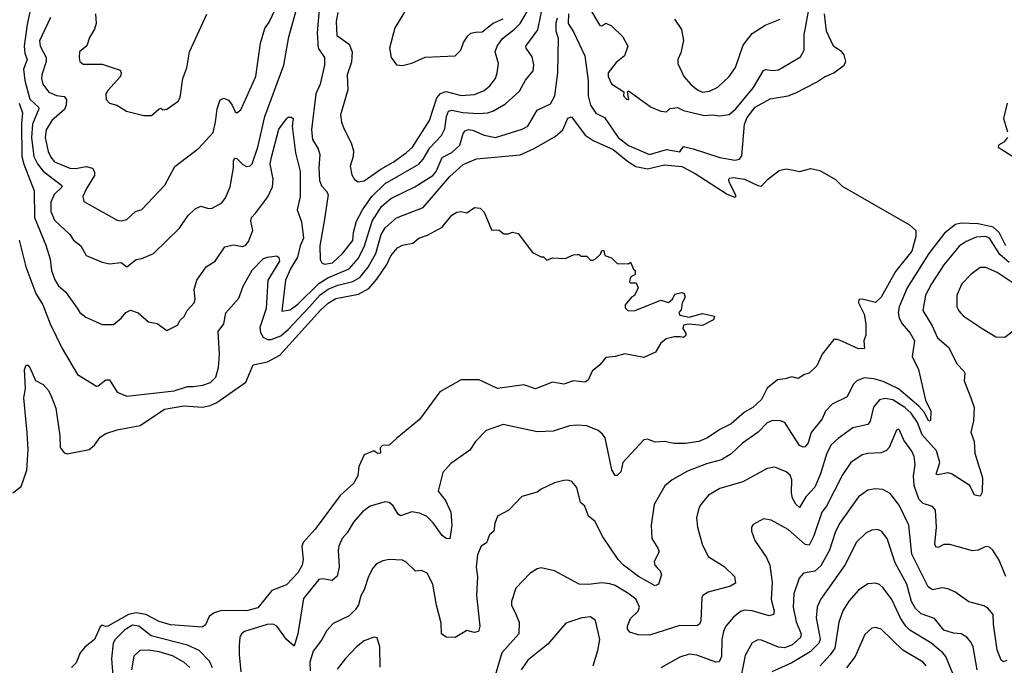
# Model space of a CAD drawing. Extents: x 1678431 to 1860718, y 384618 to 522882.
# Tile 310 of 473: x 1763052 to 1768232, y 489499 to 492895. Entities that reach past the tile are written whole.
import ezdxf

# ---------------------------------------------------------------- set-up
doc = ezdxf.new("R2010")
doc.units = 0

msp = doc.modelspace()

# ---------------------------------------------------------------- linework, layer by layer
at = {"layer": '0CON10XD'}
for points in [[(1764629.9, 492970.1), (1764617.3, 492825), (1764622.9, 492745), (1764655.2, 492695.2), (1764656.2, 492655), (1764632.6, 492555), (1764609.8, 492505), (1764586.3, 492315), (1764593.1, 492265), (1764621.8, 492215), (1764631.6, 492185), (1764625.3, 492115), (1764628.6, 492048.6), (1764639.9, 492019.9), (1764664.7, 491994.7), (1764674.5, 491975), (1764655.4, 491845), (1764630.8, 491705), (1764632.6, 491632.6), (1764641.4, 491615), (1764655, 491608.9), (1764697.5, 491615), (1764749.7, 491665), (1764805, 491733.9), (1764808.1, 491775), (1764824.2, 491835), (1764854.7, 491895), (1764905, 491964.7), (1764975, 492033), (1765151.8, 492135), (1765175, 492161.2), (1765210.1, 492219.9), (1765270.6, 492285), (1765288.9, 492321.1), (1765296.7, 492385), (1765307.2, 492412.8), (1765325, 492418.1), (1765383.5, 492406.5), (1765465, 492401.2), (1765514.6, 492404.6), (1765545, 492414.7), (1765607.1, 492452.9), (1765681.5, 492518.5), (1765713.7, 492576.3), (1765753.3, 492625), (1765757.2, 492657.2), (1765748.9, 492698.9), (1765715.8, 492745), (1765714.4, 492755), (1765777.8, 492842.2), (1765809.7, 492995)], [(1766044.4, 492964.4), (1766105, 492863.3), (1766115, 492862.5), (1766135, 492876.7), (1766165, 492862), (1766225.8, 492805), (1766250.8, 492755), (1766234.4, 492705), (1766190.7, 492669.3), (1766148.1, 492615), (1766147.5, 492595), (1766165, 492557.5), (1766230, 492515), (1766228.8, 492495), (1766245, 492476.7), (1766257.5, 492475), (1766250, 492515), (1766255, 492520), (1766375, 492434.3), (1766425, 492413.8), (1766455, 492410), (1766472.3, 492427.7), (1766513.6, 492433.6), (1766545, 492417.5), (1766655, 492390), (1766695, 492394.4), (1766735, 492388.8), (1766785, 492395.4), (1766819.5, 492425), (1766912.4, 492537.6), (1766965, 492628.1), (1766975, 492633.3), (1767015, 492627.5), (1767045, 492630.4), (1767103.9, 492666.1), (1767160.7, 492699.3), (1767179.2, 492735), (1767179.3, 492815), (1767213.2, 492995)], [(1763111.6, 492968.4), (1763090.7, 492869.3), (1763075.8, 492755.8), (1763077.9, 492717.9), (1763090.8, 492685), (1763072, 492635), (1763078.7, 492575), (1763105, 492476.4), (1763150, 492435), (1763153.1, 492425), (1763119.3, 492345), (1763114.5, 492275), (1763126.7, 492175), (1763145.8, 492135.8), (1763175, 492097.9), (1763272.2, 492025), (1763274.5, 492015), (1763232.6, 491975), (1763216, 491935), (1763216.1, 491885), (1763235, 491840.9), (1763315.5, 491765), (1763335, 491734.4), (1763374.2, 491705), (1763402, 491655), (1763485, 491620), (1763525, 491610.6), (1763585, 491618.1), (1763615, 491594.4), (1763665, 491632.5), (1763695, 491638.1), (1763755, 491664.2), (1763892.6, 491797.4), (1763936.6, 491863.4), (1763975, 491900), (1764005, 491914.2), (1764045, 491902), (1764065, 491902.5), (1764115, 491932), (1764135, 491958), (1764159.8, 492015), (1764176.1, 492115), (1764176.4, 492153.6), (1764183.7, 492166.3), (1764195, 492163.8), (1764225, 492133.2), (1764245, 492121.8), (1764264.6, 492125.4), (1764275, 492137.1), (1764304.3, 492225), (1764342.2, 492385), (1764441.8, 492655), (1764468.4, 492805), (1764505, 492936.7)], [(1763213.5, 492906.5), (1763156.5, 492783.5), (1763159.4, 492755), (1763191, 492695), (1763190.5, 492675), (1763168.2, 492605), (1763166.5, 492585), (1763174.1, 492555), (1763205, 492513.3), (1763245, 492495.9), (1763285, 492491.5), (1763297.3, 492475), (1763296.2, 492445), (1763288.1, 492421.9), (1763220.2, 492365), (1763191.8, 492315), (1763185.6, 492275), (1763201.2, 492201.2), (1763215, 492171.5), (1763235, 492147.7), (1763315, 492113.5), (1763345, 492111.2), (1763401.9, 492121.9), (1763435, 492113.8), (1763445.8, 492095), (1763444.4, 492075), (1763403.3, 492006.7), (1763383.5, 491965), (1763388.5, 491938.5), (1763565, 491840), (1763585, 491836.9), (1763615, 491844.3), (1763660.8, 491885), (1763695, 491895.8), (1763815.3, 492024.7), (1763868.3, 492121.7), (1763995, 492218.6), (1764068.8, 492301.2), (1764082.2, 492355), (1764090, 492425), (1764106.5, 492473.5), (1764125, 492481.8), (1764151.1, 492471.1), (1764170.4, 492445), (1764185, 492410.8), (1764194.6, 492404.6), (1764215, 492420.8), (1764294.5, 492595), (1764319.5, 492770.5), (1764341.1, 492848.9), (1764365, 492881.9), (1764417.7, 492992.3)], [(1764725, 492932), (1764716.9, 492885), (1764721.2, 492811.2), (1764785.9, 492765.9), (1764801.8, 492725), (1764798.1, 492671.9), (1764774.5, 492605), (1764778.8, 492525), (1764739.4, 492395), (1764744.4, 492355), (1764757.7, 492322.3), (1764796.3, 492246.4), (1764808.2, 492205), (1764806.5, 492175), (1764790.5, 492125), (1764798.8, 492078.8), (1764814, 492054), (1764832.1, 492042.1), (1764865, 492047.9), (1764951.1, 492108.9), (1765016.1, 492145), (1765085.7, 492194.3), (1765118.1, 492225), (1765208.3, 492365), (1765246.3, 492483.7), (1765265, 492506.7), (1765295, 492517.2), (1765375, 492496.3), (1765445, 492500.7), (1765495, 492522.2), (1765525, 492546.4), (1765554.6, 492585), (1765563.1, 492615), (1765571.5, 492665), (1765553.9, 492725), (1765564.1, 492755), (1765591.5, 492795), (1765656, 492844), (1765685, 492874.6), (1765733, 492955)], [(1763048.4, 492455), (1763067.2, 492405), (1763061, 492349), (1763063.5, 492175), (1763073.3, 492135), (1763127.5, 491995), (1763128.8, 491855), (1763188.5, 491708.5), (1763211.4, 491635), (1763219.3, 491575), (1763236.3, 491526.3), (1763255.5, 491495), (1763293.5, 491463.5), (1763353.3, 491376.7), (1763368, 491355), (1763399.1, 491329.1), (1763485, 491291.4), (1763545, 491290.6), (1763586.1, 491323.9), (1763610, 491355), (1763635, 491366.5), (1763675, 491352), (1763730, 491305), (1763775, 491296.7), (1763825, 491260), (1763881.4, 491288.6), (1763896.3, 491313.7), (1763917.3, 491332.7), (1763933.3, 491365), (1763969.5, 491405), (1763974.4, 491425), (1763970.5, 491475), (1763984.5, 491525), (1764033.1, 491595), (1764080, 491625), (1764130.9, 491699.1), (1764175, 491710), (1764225, 491701.4), (1764241.1, 491708.9), (1764255, 491727.5), (1764278.7, 491785), (1764267.1, 491835), (1764271.1, 491855), (1764295, 491878.5), (1764356.7, 491963.3), (1764381.9, 492015), (1764384.7, 492055), (1764370.2, 492135), (1764375.3, 492165), (1764415, 492318.1), (1764455, 492373.3), (1764465, 492382.5), (1764481.7, 492381.7), (1764490, 492375), (1764485.6, 492334.4), (1764503.3, 492195), (1764526.7, 492096.7), (1764527.5, 491965), (1764511.3, 491895), (1764535, 491831.2), (1764545.7, 491745), (1764526.6, 491705), (1764513.6, 491645), (1764476, 491584), (1764451.1, 491525), (1764430.7, 491360.7), (1764475, 491367.7), (1764515, 491398.9), (1764625, 491507.1), (1764672.6, 491537.4), (1764721.8, 491558.2), (1764785, 491583.8), (1764835, 491640), (1764865.9, 491705), (1764905.6, 491835), (1764955, 491912.6), (1765005, 491954.7), (1765131.1, 492015), (1765225.1, 492074.9), (1765243.3, 492096.7), (1765275, 492170.4), (1765325, 492196.2), (1765367.8, 492235), (1765385, 492296), (1765395, 492310.5), (1765413.5, 492316.5), (1765435, 492313.6), (1765495, 492286.8), (1765555, 492274.6), (1765695, 492318.5), (1765724.6, 492335.4), (1765775, 492419.1), (1765845, 492451.9), (1765867.3, 492495), (1765883.8, 492615), (1765886.2, 492795), (1765874.7, 492835), (1765875, 492877.5), (1765882.2, 492905)], [(1763450.9, 492925), (1763454.3, 492875), (1763445.8, 492844.2), (1763418.3, 492801.7), (1763405, 492756.7), (1763366.7, 492725), (1763364, 492695), (1763368.8, 492675), (1763385, 492660), (1763485, 492660), (1763580, 492630), (1763586, 492615), (1763582.5, 492595), (1763515, 492522), (1763505.7, 492505), (1763506.2, 492475), (1763525, 492456.2), (1763562.5, 492445), (1763614.1, 492414.1), (1763705, 492391.2), (1763745, 492391.2), (1763786.4, 492426.4), (1763795, 492428.8), (1763805, 492420), (1763825, 492424), (1763885, 492466.7), (1763896, 492485), (1763909.2, 492585), (1763930.8, 492640.8), (1763945.7, 492725), (1764035.9, 492924.1)], [(1765077.1, 492935), (1765025, 492852.5), (1764998, 492745), (1765006.1, 492696.1), (1765035, 492657.5), (1765065, 492653.3), (1765115, 492666.2), (1765185, 492697.1), (1765342.5, 492705), (1765372.9, 492735), (1765387.5, 492775), (1765409.5, 492810.5), (1765426.1, 492823.9), (1765449.1, 492829.1), (1765485, 492830.7), (1765542.8, 492877.2), (1765595, 492900)], [(1765940, 492925), (1765937.8, 492875), (1765965, 492831.4), (1766025.4, 492705.4), (1766043.2, 492575), (1766041.9, 492495), (1766055, 492445.7), (1766083.7, 492403.6), (1766129.5, 492379.5), (1766200.3, 492275), (1766255, 492233.6), (1766365, 492184.7), (1766455, 492211.5), (1766525, 492199.4), (1766545, 492227.9), (1766594.7, 492215.3), (1766735, 492170.2), (1766813.7, 492156.4), (1766839.2, 492160.8), (1766850.8, 492179.2), (1766865.7, 492344.3), (1766880.1, 492379.9), (1766921.7, 492435), (1767000.9, 492479.1), (1767095, 492493.4), (1767135, 492509.5), (1767245, 492566.2), (1767285.7, 492594.3), (1767335.6, 492615), (1767389.6, 492655), (1767397.7, 492675), (1767389.4, 492709.4), (1767377.5, 492725), (1767333.1, 492755), (1767296.9, 492835), (1767286.6, 492925)], [(1766496.6, 492896.6), (1766533, 492843), (1766544.3, 492785), (1766530.5, 492719.5), (1766514.4, 492685), (1766514.5, 492665), (1766545.3, 492595), (1766585, 492551.4), (1766617.3, 492525), (1766645, 492513.6), (1766681.9, 492518.1), (1766725, 492540.4), (1766784.7, 492595.3), (1766817.4, 492642.6), (1766858.8, 492761.2), (1766905, 492822.2), (1766974.6, 492865.4), (1767052.4, 492897.6)], [(1768248.2, 492455), (1768228.5, 492375), (1768248.7, 492305)], [(1763049.6, 491735), (1763084.1, 491595), (1763136.2, 491455), (1763174.3, 491394.3), (1763212.5, 491295), (1763275, 491164.3), (1763355, 491028.1), (1763455, 490967.5), (1763465, 490968.6), (1763505, 490999.4), (1763525, 491000), (1763565, 490936.2), (1763615, 490914.2), (1763865, 490943.1), (1763935, 490964.7), (1763964.7, 490965.3), (1764015, 490971.8), (1764055, 490985.5), (1764083.8, 491015), (1764098.5, 491065), (1764103.2, 491135), (1764095.6, 491255), (1764126.1, 491295), (1764137, 491353), (1764205, 491429.2), (1764227.7, 491492.3), (1764275, 491576.5), (1764335, 491638), (1764355, 491646.2), (1764405, 491652), (1764415, 491643.3), (1764419.4, 491625), (1764358.1, 491525), (1764349.2, 491375), (1764314.8, 491275), (1764318.9, 491248.9), (1764332.9, 491225), (1764355, 491212.9), (1764375, 491212.1), (1764425, 491232.2), (1764465, 491265.7), (1764576.4, 491383.6), (1764633.3, 491446.7), (1764675, 491477.7), (1764725, 491498.9), (1764805, 491516.9), (1764842.1, 491537.9), (1764885, 491592.8), (1764924.8, 491665), (1764954.4, 491765), (1764975, 491800.4), (1765035, 491852.2), (1765175, 491906.9), (1765315, 492069.6), (1765385, 492133.8), (1765455, 492162.9), (1765685.6, 492184.4), (1765755, 492215.3), (1765868.9, 492281.1), (1765908.6, 492315), (1765935, 492377.5), (1765955, 492384), (1766026.7, 492286.8), (1766068.9, 492258.9), (1766175, 492212.6), (1766249.7, 492149.7), (1766292.8, 492122.8), (1766355, 492109.6), (1766445, 492130.4), (1766535, 492122.8), (1766606.5, 492085), (1766775, 491977.2), (1766815, 491960.8), (1766821.2, 491965), (1766817.8, 491975), (1766785, 492040), (1766783.1, 492055), (1766788.3, 492061.7), (1766805, 492065.4), (1766865, 492055.7), (1766935, 492022.4), (1766955, 492019.1), (1766985.7, 492054.3), (1767048.4, 492101.6), (1767085, 492110.5), (1767122.7, 492102.7), (1767155, 492097), (1767215, 492111.5), (1767261.5, 492101.5), (1767345, 492054.4), (1767379.2, 492019.3), (1767734.1, 491815), (1767766.5, 491785), (1767767.2, 491755), (1767745, 491677.8), (1767660, 491570), (1767585, 491434.5), (1767555, 491406.9), (1767485, 491424.3), (1767466.4, 491423.6), (1767465.7, 491405), (1767495.3, 491345.3), (1767504.5, 491295), (1767504.2, 491235), (1767494, 491205), (1767496.7, 491165), (1767465, 491162.5), (1767381.7, 491201.7), (1767355, 491212.5), (1767335, 491212), (1767274.5, 491135.5), (1767245.5, 491074.5), (1767205, 491036), (1767180.9, 491029.1), (1767147, 491007), (1767115, 491016.7), (1767080, 491005), (1767039.5, 491000.5), (1766984.3, 490955.7), (1766955, 490896.7), (1766908.6, 490855), (1766865, 490830.9), (1766795, 490769.5), (1766735, 490738.9), (1766670, 490695), (1766624.6, 490675.4), (1766555, 490665.7), (1766495, 490666.2), (1766445, 490676), (1766395, 490672.5), (1766355, 490688), (1766335, 490683.8), (1766225.7, 490565), (1766214.4, 490515.6), (1766195, 490496.2), (1766185, 490496.7), (1766166.9, 490526.9), (1766132.5, 490695), (1766118.9, 490715), (1766095, 490733.9), (1766035, 490758.5), (1765985, 490761.5), (1765945, 490757.9), (1765859.4, 490730.6), (1765775, 490727.2), (1765595, 490765.7), (1765505.7, 490734.3), (1765449.2, 490675), (1765419.7, 490630.3), (1765319.7, 490560.3), (1765277.9, 490512.1), (1765254.3, 490415), (1765291.9, 490365), (1765319.6, 490305), (1765326, 490235), (1765315, 490163.3), (1765295, 490166), (1765275, 490181.9), (1765227.4, 490247.4), (1765192.6, 490282.6), (1765155, 490298.1), (1765115, 490305.3), (1765055, 490284.4), (1765043.4, 490293.4), (1765016.7, 490336.7)], [(1768250, 492275), (1768229.6, 492250.4), (1768202.5, 492235), (1768200, 492225), (1768305, 492157.8)], [(1763015.6, 490405), (1763060.2, 490439.8), (1763088.8, 490525), (1763096.2, 490633.8), (1763091.1, 490721.1), (1763072.7, 490905), (1763081.5, 490955), (1763076.7, 491055), (1763085, 491077.5), (1763095, 491076.7), (1763104.4, 491064.4), (1763135, 490996.2), (1763176, 490975), (1763202.5, 490945), (1763217.5, 490915), (1763241.3, 490851.3), (1763263.1, 490705), (1763265.5, 490645), (1763285, 490616), (1763300.9, 490610.9), (1763416.6, 490633.4), (1763445, 490656.7), (1763475, 490699.1), (1763505, 490718.6), (1763565, 490737.5), (1763685, 490760.7), (1763813.5, 490846.5), (1763915, 490863.9), (1764013.1, 490856.9), (1764054.2, 490865), (1764088.6, 490881.4), (1764241.5, 490988.5), (1764280, 491080), (1764355, 491095.6), (1764420.1, 491129.9), (1764635, 491366.3), (1764675, 491402.8), (1764715, 491427.3), (1764835, 491451), (1764889, 491481), (1764930, 491530), (1764982.6, 491607.4), (1765005, 491652.5), (1765040, 491695), (1765065, 491708.5), (1765120.4, 491719.6), (1765152, 491745), (1765198, 491762), (1765275, 491803.8), (1765325, 491866.7), (1765352.5, 491882.5), (1765373.9, 491886.1), (1765405, 491878.8), (1765445, 491907.5), (1765475, 491902.5), (1765495, 491882.5), (1765535, 491790), (1765575, 491787.5), (1765598.3, 491768.3), (1765621.7, 491768.3), (1765645, 491776.7), (1765675, 491770), (1765750.7, 491670.7), (1765795, 491647.5), (1765807, 491647), (1765825, 491630), (1765855, 491642.5), (1765921.7, 491638.3), (1765965, 491657.5), (1765985, 491660), (1765995, 491660), (1766005, 491650), (1766035, 491650), (1766055, 491630), (1766065, 491630), (1766080, 491635), (1766108.3, 491661.7), (1766115, 491680), (1766125, 491680), (1766130, 491655), (1766165, 491642.5), (1766195, 491612.5), (1766255, 491610), (1766265, 491620), (1766281.7, 491581.7), (1766290, 491575), (1766290, 491555), (1766265, 491540), (1766260, 491515), (1766265, 491510), (1766295, 491510), (1766306.7, 491485), (1766286.7, 491443.3), (1766270, 491435), (1766237.5, 491395), (1766238.3, 491378.3), (1766253, 491363), (1766290, 491365), (1766425, 491420), (1766465, 491407.5), (1766486.1, 491423.9), (1766499.3, 491450.7), (1766535, 491458.8), (1766547.5, 491455), (1766553.3, 491435), (1766537.5, 491405), (1766531.7, 491368.3), (1766520, 491355), (1766525, 491340), (1766575, 491330), (1766645, 491350), (1766707.5, 491335), (1766702.5, 491315), (1766645, 491286.7), (1766575, 491292.5), (1766545, 491287.5), (1766540.7, 491270.7), (1766557.5, 491245), (1766557, 491233), (1766545, 491222.5), (1766526.4, 491226.4), (1766495, 491226.7), (1766453.9, 491216.1), (1766425, 491192.5), (1766397.5, 491145), (1766335, 491117.5), (1766235, 491137.5), (1766185, 491123.8), (1766135, 491118.6), (1766105, 491079.2), (1766063.3, 491046.7), (1766042.1, 490997.9), (1766025, 490987.5), (1765965, 490994.4), (1765915, 490976.9), (1765855, 490987.5), (1765765, 490953.3), (1765705, 490973.6), (1765565, 490954.5), (1765469.8, 490999.8), (1765375, 491001.1), (1765262.5, 490937.5), (1765155, 490791.5), (1765036.3, 490693.6), (1764995, 490656.2), (1764960, 490655), (1764948.3, 490641.7), (1764950, 490615), (1764935, 490613.3), (1764915, 490626.7), (1764863.3, 490605), (1764836, 490545), (1764830.8, 490495), (1764808, 490455), (1764737.6, 490392.4), (1764606, 490214), (1764542.9, 490145), (1764537, 490123), (1764543.4, 490055), (1764537.4, 490025), (1764515.4, 489985), (1764455, 489921.4), (1764378.3, 489891.7), (1764305, 489801.1), (1764245, 489784.7), (1764115, 489786.5), (1764074.6, 489775.4), (1764048, 489755), (1764028.7, 489711.3), (1764011.4, 489698.6), (1763845, 489711.1), (1763785, 489728.6), (1763714.5, 489765), (1763665, 489774.5), (1763623.5, 489766.5), (1763515, 489704.6), (1763502.5, 489702.5), (1763485, 489710), (1763475, 489701.2), (1763444.8, 489635.2), (1763395.4, 489595), (1763369.1, 489565), (1763348.1, 489511.9), (1763325, 489486.2)], [(1768239.8, 491705), (1768204.8, 491775), (1768173.1, 491803.1), (1768095, 491820.7), (1768005, 491824.8), (1767975, 491818), (1767917.5, 491772.5), (1767835.3, 491665), (1767721.2, 491485), (1767679.4, 491385), (1767674.1, 491355), (1767679.7, 491325), (1767694.8, 491295), (1767737.6, 491245), (1767759.1, 491205), (1767747.3, 491122.7), (1767780.4, 491055), (1767817.1, 490892.9), (1767846.4, 490835), (1767844, 490786), (1767835, 490782.5), (1767810.2, 490830.2), (1767781.9, 490861.9), (1767675, 490953.6), (1767595, 490992), (1767545, 491006.1), (1767495, 491010), (1767455.7, 490995), (1767437.3, 490975), (1767405, 490910), (1767327, 490873), (1767291.1, 490835), (1767274.4, 490795), (1767216.6, 490723.4), (1767200.9, 490669.1), (1767185, 490648.5), (1767173.2, 490646.8), (1767155, 490655.4), (1767077.1, 490775), (1767055.3, 490785.3), (1767013.4, 490786.6), (1766985, 490774.6), (1766937.1, 490725), (1766855, 490666.5), (1766795, 490611.2), (1766745, 490579.6), (1766665, 490559.1), (1766565, 490519.4), (1766485, 490474), (1766446.8, 490443.2), (1766390.6, 490345), (1766374.4, 490235), (1766378.6, 490165), (1766410, 490115), (1766416, 490095), (1766389.4, 490045), (1766393.5, 490025), (1766405, 490010.5), (1766422.2, 489995), (1766428.9, 489975), (1766412, 489925), (1766395, 489916.9), (1766307.5, 489965), (1766227.8, 490025), (1766200.4, 490055), (1766120.4, 490175), (1766077.2, 490257.2), (1766045, 490282.5), (1766026, 490335), (1766002.5, 490355), (1765983.6, 490433.6), (1765957.5, 490465), (1765935, 490473.3), (1765915, 490470), (1765865, 490458.8), (1765795, 490425.8), (1765775, 490409.2), (1765693, 490387), (1765624.5, 490315.5), (1765565, 490283.3), (1765551.2, 490245), (1765546.2, 490205), (1765524.3, 490185.7), (1765507.1, 490142.9), (1765480, 490125), (1765460.2, 490079.8), (1765454.1, 490015), (1765460, 489965), (1765455.3, 489865), (1765459.2, 489835), (1765472.5, 489705), (1765465, 489676.2), (1765445, 489671.4), (1765405, 489682.5), (1765343.8, 489645), (1765295, 489646.7), (1765271.1, 489665), (1765269.6, 489719.6), (1765244.5, 489815), (1765225.6, 489925), (1765195, 489984), (1765165, 489998), (1765135, 489993.8), (1765083.1, 490043.1), (1765065, 490051.2), (1764995, 490055.5), (1764962.1, 490047.9), (1764928.3, 490031.7), (1764909.8, 490010.2), (1764887.3, 489965), (1764865, 489895.8), (1764846.6, 489863.4), (1764833.7, 489816.4), (1764818.7, 489791.3), (1764785, 489758.8), (1764700.9, 489719.1), (1764667.8, 489682.2), (1764639.9, 489630.1), (1764595, 489572.5), (1764578.6, 489515), (1764580.3, 489469.8)], [(1768258.2, 491618.2), (1768208.8, 491658.8), (1768154.6, 491744.6), (1768135, 491753.7), (1768085, 491750.7), (1768031.3, 491728.7), (1767995, 491703.6), (1767913.9, 491605), (1767848.4, 491505), (1767817.2, 491445), (1767803.9, 491365), (1767852.1, 491285), (1767881.1, 491221.1), (1767939.8, 491169.8), (1767981.8, 491085), (1768019.2, 491045), (1768024.2, 491035), (1768021.5, 490995), (1768056.7, 490905), (1768073.1, 490855), (1768070, 490785), (1768056.7, 490725), (1768073.5, 490675), (1768076.7, 490615), (1768117.5, 490485), (1768115, 490410), (1768105, 490388.8), (1768075, 490394.2), (1768050.8, 490445), (1767955, 490505.9), (1767935, 490510.3), (1767885, 490501.2), (1767874.6, 490504.6), (1767892.5, 490565), (1767876.2, 490626.2), (1767800.1, 490710.1), (1767775, 490776.1), (1767741.7, 490825), (1767709.5, 490855), (1767645, 490895.2), (1767605, 490901.4), (1767575, 490894.5), (1767543.6, 490856.4), (1767526.3, 490783.7), (1767515, 490765.6), (1767435, 490747.7), (1767358.4, 490691.6), (1767322.1, 490657.9), (1767298, 490615), (1767265.7, 490505), (1767235.2, 490434.8), (1767188.2, 490385), (1767155, 490329.2), (1767135, 490345.6), (1767118, 490378), (1767112, 490405), (1767113.8, 490473.8), (1767105, 490498), (1767085, 490515.8), (1767025, 490541.4), (1766985, 490534.3), (1766856.8, 490463.2), (1766735, 490429.1), (1766675.9, 490394.1), (1766635.4, 490344.6), (1766624.5, 490325), (1766613.1, 490275), (1766618.1, 490225), (1766643.1, 490135), (1766675, 490070.8), (1766759.1, 490019.1), (1766812.9, 489965), (1766818.6, 489931.4), (1766791.2, 489915), (1766675, 489883.1), (1766645.8, 489865), (1766640, 489855), (1766635, 489732.5), (1766628.1, 489715), (1766615, 489705.6), (1766525, 489707.3), (1766365, 489657.8), (1766305, 489659.2), (1766262.4, 489672.4), (1766249.4, 489689.4), (1766248.9, 489705), (1766265.3, 489744.7), (1766306.1, 489783.9), (1766312.2, 489805), (1766295.6, 489845), (1766256.9, 489875), (1766185, 489918.8), (1766156.5, 489926.5), (1766115, 489932.3), (1766045, 489923.5), (1765995, 489925.7), (1765865, 489995.7), (1765795, 490011.9), (1765773.7, 490006.3), (1765735, 489982), (1765661.4, 489905), (1765638.6, 489835), (1765640, 489815), (1765660.6, 489770.6), (1765680, 489725), (1765677.1, 489665), (1765587.8, 489565), (1765554.2, 489445)], [(1768235, 491224.3), (1768295, 491271.1), (1768341.5, 491338.5), (1768356, 491375), (1768353.9, 491405), (1768325, 491462.8), (1768285, 491505.3), (1768195, 491565.3), (1768135, 491590.9), (1768105, 491591.9), (1768055.7, 491555), (1768008.1, 491505), (1767981.8, 491445), (1767982.7, 491385), (1767992.9, 491362.9), (1768016.5, 491336.5), (1768115, 491269.5), (1768187.2, 491227.2), (1768235, 491224.3)], [(1768241.1, 489965), (1768205, 490052.5), (1768172.5, 490105), (1768155, 490120.8), (1768135, 490124), (1768095, 490104), (1768065, 490101.4), (1767945, 490134.5), (1767915, 490134.4), (1767885, 490118.6), (1767872.2, 490122.2), (1767866.9, 490135), (1767876.1, 490226.1), (1767871.1, 490315), (1767855, 490334.4), (1767805, 490350.6), (1767781.8, 490371.8), (1767758.3, 490445), (1767755.4, 490495.4), (1767762.5, 490555), (1767757.6, 490597.6), (1767745.5, 490625), (1767703, 490683), (1767680, 490735), (1767675, 490740), (1767665, 490736), (1767626.7, 490645), (1767611.9, 490628.1), (1767585, 490615.5), (1767515, 490612.9), (1767485, 490605.4), (1767424.5, 490565), (1767380.1, 490499.9), (1767297.1, 490335), (1767272.7, 490305), (1767231, 490179), (1767205, 490131.1), (1767185, 490133.8), (1767095, 490212.1), (1767005, 490262.9), (1766965, 490269.2), (1766911.3, 490238.7), (1766901.4, 490225), (1766901.4, 490205), (1766919.4, 490155), (1766981.2, 490065), (1766998.7, 490025), (1767010.6, 489935), (1767006.3, 489845), (1767021.1, 489785), (1767018.5, 489765), (1766995, 489758.9), (1766905, 489785.7), (1766865, 489788.2), (1766845, 489781.1), (1766807.9, 489752.1), (1766767.3, 489705), (1766755, 489676.2), (1766745.8, 489634.2), (1766744.7, 489545.3), (1766732.3, 489517.7), (1766715, 489515.9), (1766615, 489552.7), (1766575, 489556.9), (1766525, 489540.8), (1766425.2, 489484.8)], [(1768245, 489524.2), (1768227.7, 489517.7), (1768215, 489525.8), (1768195, 489580), (1768175.3, 489715), (1768173.5, 489765), (1768145, 489800), (1768125, 489812.1), (1768045, 489832.5), (1767971.2, 489885), (1767935, 489900.6), (1767905, 489905.5), (1767855, 489896.4), (1767831.9, 489911.9), (1767745, 490082.9), (1767730, 490235), (1767679.2, 490340.8), (1767631.9, 490401.9), (1767593.8, 490423.8), (1767555, 490427.3), (1767515, 490420.5), (1767465, 490384.4), (1767365.7, 490244.3), (1767342.7, 490197.3), (1767311.9, 490105), (1767267.8, 490022.2), (1767235, 489994), (1767175, 489982.5), (1767152.2, 489957.8), (1767124.7, 489875), (1767120.8, 489805), (1767136.6, 489726.6), (1767163.5, 489665), (1767159.2, 489645), (1767114.8, 489605.2), (1767075, 489590.8), (1767044.3, 489594.3), (1766955, 489631.1), (1766935, 489631.9), (1766905, 489616.9), (1766869.7, 489550.3), (1766834.8, 489385.2)], [(1765016.7, 490336.7), (1764995, 490354.3), (1764975, 490358.9), (1764896.2, 490335), (1764855, 490305.7), (1764807.8, 490252.2), (1764775, 490195.8), (1764748.9, 490165), (1764730.4, 490125), (1764726.9, 490105), (1764733.3, 490015), (1764722.9, 489967.1), (1764695, 489944.4), (1764645, 489953.1), (1764625, 489949.4), (1764545, 489850), (1764515.4, 489665), (1764495, 489600), (1764455.5, 489635), (1764405.3, 489705), (1764385, 489714.8), (1764354, 489714), (1764235, 489676.9), (1764219.5, 489665), (1764210.8, 489645), (1764207.3, 489605), (1764206, 489555), (1764216.1, 489465)], [(1768090, 489475), (1768067.9, 489595), (1768058.7, 489618.7), (1768035, 489647.1), (1768005, 489664.5), (1767965, 489666.9), (1767915, 489682.7), (1767865, 489745.5), (1767795, 489770), (1767765, 489798.2), (1767744.8, 489834.8), (1767718.8, 489925), (1767658.5, 490038.5), (1767615.5, 490165), (1767585.8, 490205), (1767565, 490213.1), (1767535, 490209.4), (1767505, 490195.7), (1767455, 490147.1), (1767393.2, 490025), (1767265.7, 489844.3), (1767248, 489805), (1767241.9, 489748.1), (1767260, 489655)], [(1767961.6, 489455), (1767924.3, 489544.3), (1767908.5, 489565), (1767845, 489616.9), (1767735, 489684.1), (1767714.8, 489704.8), (1767686.9, 489746.9), (1767640, 489845), (1767595, 489905.6), (1767575, 489923.3), (1767555, 489931.1), (1767515, 489927.8), (1767465, 489894.4), (1767414.2, 489835.8), (1767383.1, 489785), (1767361.3, 489725), (1767341.1, 489588.9), (1767316.7, 489553.3), (1767263.4, 489496.6)], [(1766068.2, 489495), (1766093.7, 489576.3), (1766104.6, 489635), (1766081.4, 489735), (1766055, 489753.3), (1766008.8, 489748.8), (1765925, 489719.5), (1765830.7, 489609.3), (1765724.6, 489525), (1765690.8, 489475)], [(1764066.2, 489485), (1764050.2, 489520.2), (1763996.2, 489576.1), (1763935, 489605.2), (1763744, 489654), (1763677.9, 489705), (1763645, 489709.2), (1763604.7, 489685), (1763554.3, 489635), (1763544.1, 489615), (1763534.4, 489535), (1763552, 489312)], [(1767820.4, 489495), (1767805.5, 489515), (1767697.7, 489577.7), (1767585, 489688.9), (1767555, 489698.1), (1767535.6, 489694.4), (1767499.1, 489660.9), (1767447.7, 489545), (1767401.2, 489485)], [(1764948.3, 489488.3), (1764946.7, 489595), (1764932.7, 489642.7), (1764915, 489647.1), (1764865, 489626.5), (1764824.3, 489595), (1764765.6, 489535), (1764721.9, 489478.1)], [(1767260, 489655), (1767262.6, 489635), (1767255.7, 489615), (1767210.6, 489569.4), (1767115, 489511.2), (1767010, 489465)], [(1763946.4, 489486.4), (1763915, 489514.7), (1763855, 489548.4), (1763785, 489569.6), (1763729, 489579), (1763683.8, 489576.2), (1763652.9, 489547.1), (1763640.8, 489475)]]:
    msp.add_lwpolyline(points, dxfattribs=at)

doc.saveas('drawing.dxf')
